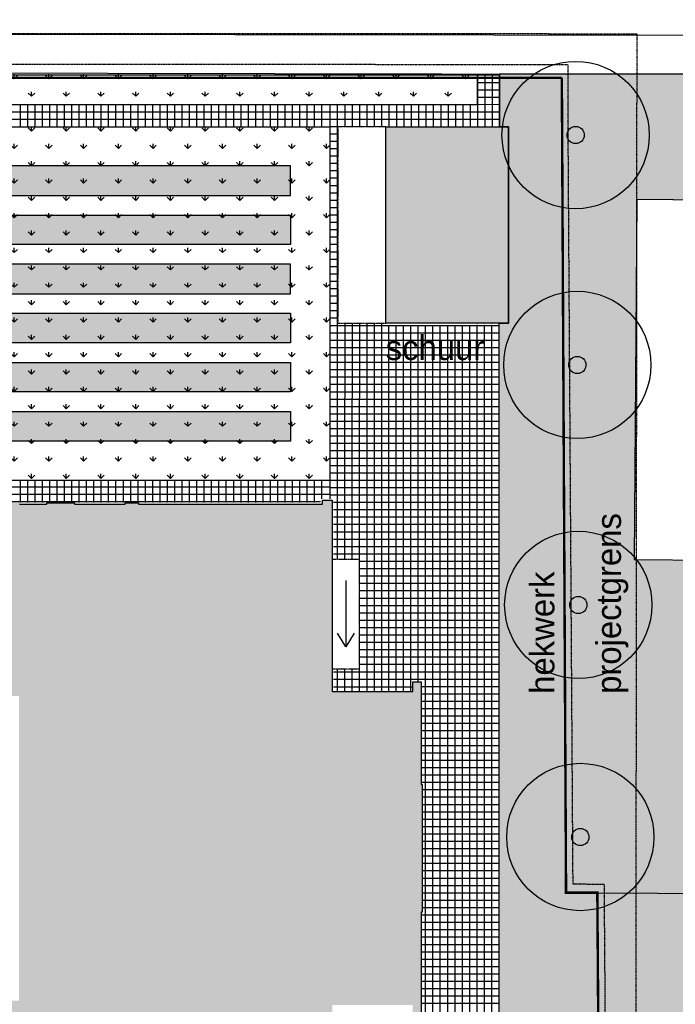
# Model space of a CAD drawing. Header units: millimetres. Extents: x -297000 to 504135, y -166520 to 252050.
# Tile 283 of 416: x -190695 to -163983, y 153244 to 193331. Entities that reach past the tile are written whole.
import ezdxf
from ezdxf.xclip import XClip

# ---------------------------------------------------------------- set-up
doc = ezdxf.new("R2010")
doc.units = ezdxf.units.MM
doc.header["$MEASUREMENT"] = 0
doc.header["$XCLIPFRAME"] = 0
doc.set_wipeout_variables(frame=1)
for name, pattern in [('CENTER', [50.8, 31.75, -6.35, 6.35, -6.35]), ('dSV_DASHED02', [0.9525, 0.635, -0.3175]), ('dSV_HIDDEN', [0.9525, 0.635, -0.3175]), ('HIDDEN', [0.375, 0.25, -0.125])]:
    doc.linetypes.add(name, pattern=pattern)
for name, color, linetype in [('0-SOLID1', 253, 'Continuous'), ('000_bestrating', 9, 'Continuous'), ('000_bestratinghatch', 251, 'Continuous'), ('000_FRAME_G', 7, 'Continuous'), ('000_green', 52, 'Continuous'), ('00waarschijnlijke bouwvlek', 1, 'Continuous'), ('210_WALEX_E', 2, 'Continuous'), ('ALG_Projectgrens', 3, 'dSV_BLOKLIJN03'), ('MB_boom', 8, 'Continuous'), ('MB_gebr_scheiding_verh', 8, 'Continuous'), ('MB_hek', 8, 'dSV_KRUISLIJN03'), ('MB_uitbouw_zwevend', 9, 'dSV_DASHED02'), ('MB_verhard', 8, 'Continuous'), ('NW_Uitgiftegrens_Fictief', 3, 'dSV_HIDDEN')]:
    doc.layers.add(name, color=color, linetype=linetype)
doc.styles.add('VMX 2 MEDIUM 100', font='unvr55w.TTF', dxfattribs={"height": 200})
doc.linetypes.add('dSV_BLOKLIJN03', pattern='A,0,-1,[139,dSV.shx,S=1,R=0,X=0,Y=0],-1.5,[141,dSV.shx,S=1,R=0,X=0,Y=0],-1', length=3.5)
doc.linetypes.add('dSV_KRUISLIJN03', pattern='A,1.5,-0.75,[135,dSV.shx,S=0.425,R=45,X=0,Y=0],-0.75,1.5', length=4.5)

# ---------------------------------------------------------------- blocks, each defined once
blk = doc.blocks.new('Boom')
at = {"color": 1, "linetype": 'ByBlock', "lineweight": -2}
blk.add_circle((0, 0), 0.35, dxfattribs=at)
blk = doc.blocks.new('1006_X-00.01')
at = {"layer": '0-SOLID1'}
for color, points in [(250, [(-184175.62066, 345394.77761), (-189175.36273, 345395.16272), (-189175.36273, 353398.09374), (-184175.62066, 353397.70864)]), (251, [(-212754.267, 330109.40701), (-212754.267, 338199.40701), (-212354.267, 338199.40701), (-212354.267, 338024.40701), (-204854.267, 338024.40701), (-204854.267, 338089.40701), (-204094.267, 338089.40701), (-204094.267, 338024.40701), (-202984.267, 338024.40701), (-202984.267, 338089.40701), (-201854.267, 338089.40701), (-201854.267, 338024.40701), (-199794.267, 338024.40701), (-199794.267, 338089.40701), (-199254.267, 338089.40701), (-199254.267, 338024.40701), (-191754.267, 338024.40701), (-191754.267, 338199.40701), (-191354.267, 338199.40701), (-191354.267, 330398.40701), (-188079.267, 330398.40701), (-188079.267, 330798.40701), (-187729.267, 330798.40701), (-187729.267, 326619.40701), (-187689.267, 326619.40701), (-187689.267, 321419.40701), (-187729.267, 321419.40701), (-187729.267, 317240.40701), (-188079.267, 317240.40701), (-188079.267, 317640.40701), (-191354.267, 317640.40701), (-191354.267, 309839.40701), (-191754.267, 309839.40701), (-191754.267, 310014.40701), (-199254.267, 310014.40701), (-199254.267, 309949.40701), (-200014.267, 309949.40701), (-200014.267, 310014.40701), (-201124.267, 310014.40701), (-201124.267, 309949.40701), (-202984.267, 309949.40701), (-202984.267, 310014.40701), (-204094.267, 310014.40701), (-204094.267, 309949.40701), (-204854.267, 309949.40701), (-204854.267, 310014.40701), (-212354.267, 310014.40701), (-212354.267, 309839.40701), (-212754.267, 309839.40701), (-212754.267, 317929.40701), (-212354.267, 317929.40701), (-212354.267, 317754.40701), (-204854.267, 317754.40701), (-204854.267, 317819.40701), (-204119.267, 317819.40701), (-204119.267, 330219.40701), (-204854.267, 330219.40701), (-204854.267, 330284.40701), (-212354.267, 330284.40701), (-212354.267, 330109.40701)])]:
    blk.add_hatch(color=color, dxfattribs=at).paths.add_polyline_path(points)
at = {"layer": '000_bestrating'}
h = blk.add_hatch(color=254, dxfattribs=at)
h.paths.add_polyline_path([(-211150.3639, 350600.43954), (-193059.20023, 350600.43954), (-193059.20023, 351800.43954), (-211150.3639, 351800.43954)])
h.paths.add_polyline_path([(-193059.20023, 348600.43954), (-211150.3639, 348600.43954), (-211150.3639, 349800.43954), (-193059.20023, 349800.43954)])
h.paths.add_polyline_path([(-211150.3639, 346600.43954), (-193059.20023, 346600.43954), (-193059.20023, 347800.43954), (-211150.3639, 347800.43954)])
h.paths.add_polyline_path([(-193059.20023, 344600.43954), (-211150.3639, 344600.43954), (-211150.3639, 345800.43954), (-193059.20023, 345800.43954)])
h.paths.add_polyline_path([(-193059.20023, 342600.43954), (-211150.3639, 342600.43954), (-211150.3639, 343800.43954), (-193059.20023, 343800.43954)])
h.paths.add_polyline_path([(-193059.20023, 340600.43954), (-211150.3639, 340600.43954), (-211150.3639, 341800.43954), (-193059.20023, 341800.43954)])
h.paths.add_polyline_path([(-217731.54825, 340600.43954), (-224988.88208, 340600.43954), (-224988.88208, 341800.43954), (-217731.54825, 341800.43954)])
h.paths.add_polyline_path([(-217731.54825, 342600.43954), (-224988.88208, 342600.43954), (-224988.88208, 343800.43954), (-217731.54825, 343800.43954)])
h.paths.add_polyline_path([(-217731.54825, 344600.43954), (-224988.88208, 344600.43954), (-224988.88208, 345800.43954), (-217731.54825, 345800.43954)])
h.paths.add_polyline_path([(-224988.88208, 346600.43954), (-217731.54825, 346600.43954), (-217731.54825, 347800.43954), (-224988.88208, 347800.43954)])
h.paths.add_polyline_path([(-217731.54825, 348600.43954), (-224988.88208, 348600.43954), (-224988.88208, 349800.43954), (-217731.54825, 349800.43954)])
h.paths.add_polyline_path([(-224988.88208, 350600.43954), (-217731.54825, 350600.43954), (-217731.54825, 351800.43954), (-224988.88208, 351800.43954)])
at = {"layer": '000_green'}
h = blk.add_hatch(dxfattribs=at)
h.set_pattern_fill('GRASS', color=253, scale=1500, style=0)
h.paths.add_polyline_path([(-144308.32381, 357755.52266), (-146477.88095, 356484.17621), (-147532.31875, 355375.95199), (-152283.18297, 355511.92703), (-152419.92402, 333516.3014), (-169261.83198, 333621.00314), (-169270.24697, 330309.98947), (-175867.09076, 330331.25004), (-175914.41487, 335751.21117), (-179051.63438, 335772.50909), (-178952.12271, 350430.74186), (-176032.18351, 350411.17934), (-175991.74077, 355556.50252), (-184536.21937, 355549.40871), (-184536.28211, 353398.12352), (-184175.00422, 353397.70859), (-184175.62066, 345394.77761), (-184550.0495, 345394.80645), (-184554.267, 290640.40701), (-180854.267, 290641.40701), (-180854.267, 274014.16744), (-180854.267, 269041.40701), (-178513.91265, 269039.40701), (-179449.14634, 273208.56298), (-179415.55971, 289349.50694), (-178027.28757, 289350.18674), (-177909.64473, 313445.08786), (-166263.03368, 313495.5948), (-166258.09167, 313862.45521), (-152415.34611, 313859.51301), (-152416.39399, 308929.35244), (-153224.4794, 308929.74765), (-153226.55183, 304692.17836), (-145677.95746, 304687.37493), (-145693.22683, 294681.54828), (-145789.05629, 284880.68523), (-155219.50278, 284919.14251), (-155281.10316, 279944.29524), (-165046.32525, 279923.3783), (-165101.50862, 274935.92857), (-174967.99501, 274907.77622), (-174951.08723, 269039.40701), (-168752.13774, 269039.40701), (-165047.30387, 269039.40701), (-155397.94667, 264808.37281), (-149427.47265, 266343.1806), (-143564.27096, 268247.13989), (-138784.81404, 270252.29364), (-134005.35711, 272257.44738), (-130704.36627, 273976.39268), (-124371.59051, 277273.9343), (-112391.52386, 284257.2006), (-103603.1101, 289626.42479), (-103128.45247, 291312.27773)])
h = blk.add_hatch(dxfattribs=at)
h.set_pattern_fill('GRASS', color=253, scale=1000, style=0)
h.paths.add_polyline_path([(-185436.24175, 354291.54805), (-185436.14491, 355548.70343), (-212754.267, 355596.99188), (-212754.267, 354298.07764)])
h = blk.add_hatch(dxfattribs=at)
h.set_pattern_fill('GRASS', color=253, scale=1000, style=0)
h.paths.add_polyline_path([(-191455.29713, 338996.53644), (-212754.267, 338996.53644), (-212754.267, 353398.07763), (-191455.29713, 353398.07763)])
at = {"layer": '000_bestrating'}
for p, q in [((-184535.91446, 355491.33197), (-191455.12076, 355498.0744)), ((-184536.21937, 355549.40871), (-184536.28211, 353398.12352)), ((-184554.267, 290640.40701), (-184554.267, 345325.673))]:
    blk.add_line(p, q, dxfattribs=at)
blk.add_lwpolyline([(-212754.267, 355498.07716), (-212754.56365, 354298.07771), (-185436.24175, 354291.54805), (-185434.89889, 355488.84108)], dxfattribs=at)
for points in [[(-191455.29713, 338996.53644), (-212754.267, 338996.53644), (-212754.267, 353398.07763), (-191455.29713, 353398.07763)], [(-211150.3639, 350600.43954), (-193059.20023, 350600.43954), (-193059.20023, 351800.43954), (-211150.3639, 351800.43954)], [(-193059.20023, 348600.43954), (-211150.3639, 348600.43954), (-211150.3639, 349800.43954), (-193059.20023, 349800.43954)], [(-211150.3639, 346600.43954), (-193059.20023, 346600.43954), (-193059.20023, 347800.43954), (-211150.3639, 347800.43954)], [(-193059.20023, 344600.43954), (-211150.3639, 344600.43954), (-211150.3639, 345800.43954), (-193059.20023, 345800.43954)], [(-193059.20023, 342600.43954), (-211150.3639, 342600.43954), (-211150.3639, 343800.43954), (-193059.20023, 343800.43954)], [(-193059.20023, 340600.43954), (-211150.3639, 340600.43954), (-211150.3639, 341800.43954), (-193059.20023, 341800.43954)]]:
    blk.add_lwpolyline(points, close=True, dxfattribs=at)
at = {"layer": '000_bestratinghatch'}
for p, q in [((-191455.12076, 355498.0744), (-216354.21675, 355498.07763)), ((-185436.14491, 355548.70343), (-185436.31059, 353397.80574)), ((-184535.91446, 355191.33295), (-185435.23228, 355191.59097)), ((-185136.21938, 355550.46929), (-185136.28219, 353397.63247)), ((-184836.2194, 355549.939), (-184836.28219, 353397.58693)), ((-184535.98862, 354891.33294), (-185435.56884, 354891.50926)), ((-184536.06279, 354591.33292), (-185435.90532, 354591.5093)), ((-184536.27356, 353991.33291), (-212754.54023, 353998.07767)), ((-184536.13695, 354291.33291), (-212754.40362, 354298.07767)), ((-204063.67059, 353402.97249), (-204063.64109, 354298.07653)), ((-203763.99408, 353402.89837), (-203763.96457, 354298.07649)), ((-203464.31756, 353402.82429), (-203464.28805, 354298.07645)), ((-203164.64104, 353402.75021), (-203164.61153, 354298.07641)), ((-202864.96452, 353402.67616), (-202864.93501, 354298.07637)), ((-202565.288, 353402.60205), (-202565.25849, 354298.07633)), ((-202265.61149, 353402.52796), (-202265.58197, 354298.07629)), ((-201965.93497, 353402.45388), (-201965.90545, 354298.07625)), ((-201666.25845, 353400.60189), (-201666.22887, 354298.07621)), ((-201366.58193, 353400.52777), (-201366.55235, 354298.07617)), ((-201066.90542, 353400.45369), (-201066.87583, 354298.07613)), ((-200767.2289, 353400.37961), (-200767.19931, 354298.07609)), ((-200467.55238, 353400.30553), (-200467.52279, 354298.07605)), ((-200167.87586, 353400.23142), (-200167.84627, 354298.07601)), ((-199868.19935, 353400.15734), (-199868.16975, 354298.07597)), ((-199568.52283, 353400.08325), (-199568.49323, 354298.07593)), ((-199268.84631, 353400.00921), (-199268.81671, 354298.07589)), ((-198969.16979, 353399.93509), (-198969.14019, 354298.07585)), ((-198669.49327, 353399.86101), (-198669.46367, 354298.07581)), ((-198369.81676, 353399.78693), (-198369.78715, 354298.07577)), ((-198070.14024, 353399.71292), (-198070.11063, 354298.07573)), ((-197770.46372, 353399.6388), (-197770.43411, 354298.07569)), ((-197470.7872, 353399.56472), (-197470.75759, 354298.07565)), ((-197171.11069, 353399.49064), (-197171.08107, 354298.07561)), ((-196871.43417, 353399.41656), (-196871.40455, 354298.07557)), ((-196571.75765, 353399.34244), (-196571.72803, 354298.07553)), ((-196272.08113, 353399.26836), (-196272.05151, 354298.07549)), ((-195972.40462, 353399.19428), (-195972.37499, 354298.07546)), ((-195672.7281, 353399.12023), (-195672.69847, 354298.07542)), ((-195373.05158, 353399.04612), (-195373.02195, 354298.07538)), ((-195073.37506, 353398.97204), (-195073.34543, 354298.07534)), ((-194773.69855, 353398.89796), (-194773.66891, 354298.0753)), ((-194474.02203, 353399.19428), (-194473.9924, 354298.07526)), ((-194174.34551, 353399.12023), (-194174.31588, 354298.07522)), ((-193874.66899, 353399.04612), (-193874.63936, 354298.07518)), ((-193574.99247, 353398.97204), (-193574.96284, 354298.07514)), ((-193275.31596, 353398.89796), (-193275.28632, 354298.0751)), ((-192975.63944, 353399.19428), (-192975.60982, 354298.07506)), ((-192675.96292, 353399.12023), (-192675.9333, 354298.07502)), ((-192376.2864, 353399.04612), (-192376.25678, 354298.07498)), ((-192076.60989, 353398.97204), (-192076.58026, 354298.07494)), ((-191776.93337, 353398.89796), (-191776.90374, 354298.0749)), ((-191455.03404, 354297.71402), (-191455.30847, 338254.5006)), ((-191153.90549, 354297.70888), (-191154.267, 330398.40701)), ((-190850.63928, 354297.7037), (-190854.267, 330398.40701)), ((-190550.63928, 354297.69858), (-190554.267, 330398.40701)), ((-190250.63928, 354297.69346), (-190254.267, 330398.40701)), ((-189950.63928, 354297.68833), (-189954.267, 330398.40701)), ((-189650.63928, 354297.68321), (-189654.267, 330398.40701)), ((-189350.67417, 354297.67809), (-189354.267, 330398.40701)), ((-189045.88214, 354292.21684), (-189045.95092, 353399.22958)), ((-188742.69992, 354292.33837), (-188742.72595, 353399.42999)), ((-188442.69994, 354292.26666), (-188442.72597, 353399.18311)), ((-188139.47497, 354292.19418), (-188139.50099, 353399.38352)), ((-187839.47498, 354292.12248), (-187839.501, 353399.33798)), ((-187539.47499, 354292.05077), (-187539.50101, 353399.29245)), ((-187239.47499, 354291.97906), (-187239.50108, 353397.83302)), ((-186936.25003, 354291.90658), (-186936.2761, 353398.03342)), ((-186636.25003, 354291.83488), (-186636.27611, 353397.98789)), ((-186336.25004, 354291.76317), (-186336.27612, 353397.94235)), ((-186036.24999, 354291.69147), (-186036.27604, 353398.47894)), ((-185736.25002, 354291.61976), (-185736.27609, 353398.14232)), ((-184536.27356, 353691.33291), (-212754.54023, 353698.07767)), ((-189255.54541, 353398.0744), (-191455.39399, 353398.07767)), ((-189255.54541, 352798.0744), (-191455.15015, 352798.07767)), ((-189255.54541, 353098.0744), (-191455.14689, 353098.07767)), ((-189255.54541, 352497.68929), (-191455.15015, 352497.69256)), ((-189255.54541, 352197.68929), (-191455.15015, 352197.69256)), ((-189255.54541, 351897.68929), (-191455.15015, 351897.69256)), ((-189255.54541, 351597.68929), (-191455.15015, 351597.69256)), ((-189255.54541, 351297.68929), (-191455.15015, 351297.69256)), ((-189255.54541, 350997.68929), (-191455.15015, 350997.69256)), ((-189255.54541, 350697.68929), (-191455.15015, 350697.69256)), ((-189255.54541, 350397.68929), (-191455.15015, 350397.69256)), ((-189255.54541, 350097.30418), (-191455.15015, 350097.30745)), ((-189255.54541, 349797.30418), (-191455.15015, 349797.30745)), ((-189255.54541, 349497.30418), (-191455.15015, 349497.30745)), ((-189255.54541, 349197.30418), (-191455.15015, 349197.30745)), ((-189255.54541, 348897.30418), (-191455.15015, 348897.30745)), ((-189255.54541, 348597.30418), (-191455.15015, 348597.30745)), ((-189255.54541, 348297.30418), (-191455.15015, 348297.30745)), ((-189255.54541, 347997.30418), (-191455.15015, 347997.30745)), ((-189255.54541, 347696.91907), (-191455.15015, 347696.92235)), ((-189255.54541, 347396.91907), (-191455.15015, 347396.92235)), ((-189255.54541, 347096.91907), (-191455.15015, 347096.92235)), ((-189255.54541, 346796.91907), (-191455.15015, 346796.92235)), ((-189255.54541, 346496.91907), (-191455.15015, 346496.92235)), ((-189255.54541, 346196.91907), (-191455.15015, 346196.92235)), ((-189255.54541, 345896.91907), (-191455.15015, 345896.92235)), ((-189255.54541, 345596.91907), (-191455.15015, 345596.92235)), ((-184554.267, 345296.53407), (-191455.23181, 345296.53651)), ((-189054.267, 337496.53422), (-189054.267, 345296.53396)), ((-188754.267, 337496.53422), (-188754.267, 345296.53396)), ((-188454.267, 337496.53422), (-188454.267, 345296.53396)), ((-188154.267, 337496.53422), (-188154.267, 345296.53396)), ((-188154.267, 337496.53422), (-188154.267, 345296.53396)), ((-187854.267, 337496.53422), (-187854.267, 345296.53396)), ((-187854.267, 337496.53422), (-187854.267, 345296.53396)), ((-187554.267, 337496.53396), (-187554.267, 345296.53396)), ((-187254.267, 337496.53396), (-187254.267, 345296.53396)), ((-186954.267, 290641.40701), (-186954.267, 345296.53396)), ((-186654.267, 290641.40701), (-186654.267, 345296.53396)), ((-186354.267, 290641.40701), (-186354.267, 345296.53396)), ((-186054.267, 290641.40701), (-186054.267, 345296.53396)), ((-185754.267, 290641.40701), (-185754.267, 345296.53396)), ((-185454.267, 290641.40701), (-185454.267, 345325.673)), ((-185154.267, 290641.40701), (-185154.267, 345325.673)), ((-184854.267, 290641.40701), (-184854.267, 345325.673)), ((-184554.267, 344996.53407), (-191455.23181, 344996.53651)), ((-184554.267, 344696.53407), (-191455.23181, 344696.53651)), ((-184554.267, 344396.53407), (-191455.23181, 344396.53651)), ((-184554.267, 344096.53407), (-191455.23181, 344096.53651)), ((-184554.267, 343796.53407), (-191455.23181, 343796.53651)), ((-184554.267, 343496.53407), (-191455.23181, 343496.53651)), ((-184554.267, 343196.53407), (-191455.23181, 343196.53651)), ((-184554.267, 342896.53407), (-191458.97819, 342896.53651)), ((-184554.267, 342596.53407), (-191458.97819, 342596.53651)), ((-184554.267, 342296.53407), (-191458.97819, 342296.53651)), ((-184554.267, 341996.53407), (-191458.97819, 341996.53651)), ((-184554.267, 341696.53404), (-191455.271, 341696.53647)), ((-184554.267, 341396.53404), (-191455.271, 341396.53647)), ((-184554.267, 341096.53404), (-191455.271, 341096.53647)), ((-184554.267, 340796.53404), (-191455.271, 340796.53647)), ((-184554.267, 340496.53404), (-191455.271, 340496.53647)), ((-184554.267, 340196.53404), (-191455.271, 340196.53647)), ((-184554.267, 339896.53404), (-191455.271, 339896.53647)), ((-184554.267, 339596.53404), (-191455.271, 339596.53647)), ((-184554.267, 339296.53402), (-191455.29713, 339296.53644)), ((-204063.67059, 338101.43407), (-204063.64109, 338996.53811)), ((-203763.99408, 338101.35995), (-203763.96457, 338996.53807)), ((-203464.31756, 338101.28587), (-203464.28805, 338996.53803)), ((-203164.64104, 338101.21179), (-203164.61153, 338996.53799)), ((-202864.96452, 338101.13774), (-202864.93501, 338996.53795)), ((-202565.288, 338101.06363), (-202565.25849, 338996.53791)), ((-202265.61149, 338100.98955), (-202265.58197, 338996.53787)), ((-201965.93497, 338100.91546), (-201965.90545, 338996.53783)), ((-201666.25845, 338099.06347), (-201666.22887, 338996.53779)), ((-201366.58193, 338098.98936), (-201366.55235, 338996.53775)), ((-201066.90542, 338098.91527), (-201066.87583, 338996.53771)), ((-200767.2289, 338098.84119), (-200767.19931, 338996.53767)), ((-200467.55238, 338098.76711), (-200467.52279, 338996.53763)), ((-200167.87586, 338098.693), (-200167.84627, 338996.53759)), ((-199868.19935, 338098.61892), (-199868.16975, 338996.53755)), ((-199568.52283, 338098.54483), (-199568.49323, 338996.53751)), ((-199268.84631, 338098.47079), (-199268.81671, 338996.53747)), ((-198969.16979, 338098.39667), (-198969.14019, 338996.53743)), ((-198669.49323, 338099.76689), (-198669.46372, 338995.09309)), ((-198369.81671, 338099.69285), (-198369.7872, 338995.09305)), ((-198070.14019, 338099.61873), (-198070.11068, 338995.09301)), ((-197770.46367, 338099.54465), (-197770.43416, 338995.09297)), ((-197470.78716, 338099.47057), (-197470.75764, 338995.09293)), ((-197171.11064, 338097.61857), (-197171.08106, 338995.09289)), ((-196871.43412, 338097.54446), (-196871.40454, 338995.09285)), ((-196571.7576, 338097.47038), (-196571.72802, 338995.09281)), ((-196272.08109, 338097.3963), (-196272.0515, 338995.09277)), ((-195972.40457, 338097.32222), (-195972.37498, 338995.09273)), ((-195672.72805, 338097.2481), (-195672.69846, 338995.09269)), ((-195373.05153, 338097.17402), (-195373.02194, 338995.09266)), ((-195073.37502, 338097.09994), (-195073.34542, 338995.09262)), ((-194773.6985, 338097.02589), (-194773.6689, 338995.09258)), ((-194474.02198, 338096.95178), (-194473.99238, 338995.09254)), ((-194174.34546, 338097.09984), (-194174.31587, 338994.87036)), ((-193874.66894, 338097.02572), (-193874.63935, 338994.87032)), ((-193574.99242, 338096.95164), (-193574.96283, 338994.87028)), ((-193275.3159, 338096.87756), (-193275.28631, 338994.87024)), ((-192975.63938, 338096.80351), (-192975.60979, 338994.8702)), ((-192675.96287, 338096.7294), (-192675.93327, 338994.87016)), ((-192376.28634, 338096.78376), (-192376.25675, 338994.85044)), ((-192076.60983, 338096.70965), (-192076.58023, 338994.8504)), ((-191776.92811, 338254.5006), (-191776.90371, 338994.84053)), ((-184554.267, 338996.53402), (-191455.29713, 338996.53644)), ((-191455.30051, 338719.69322), (-224988.88208, 338720.05892)), ((-191455.30051, 338419.69322), (-224988.88208, 338420.05892)), ((-184554.267, 338696.53402), (-191455.29713, 338696.53644)), ((-184554.267, 338396.53402), (-191455.29713, 338396.53644)), ((-191831.03962, 338120.05892), (-212354.267, 338120.05892)), ((-184554.267, 338096.53228), (-191299.17341, 338096.53396)), ((-184554.267, 337796.53228), (-191299.17341, 337796.53396)), ((-184554.267, 337496.53407), (-191299.17341, 337496.53396)), ((-184554.267, 337196.53407), (-191299.17341, 337196.53396)), ((-189054.267, 330398.40701), (-189054.267, 337496.53485)), ((-188754.267, 330398.40701), (-188754.267, 337496.53485)), ((-188454.267, 330398.40701), (-188454.267, 337496.53485)), ((-188154.267, 330398.40701), (-188154.267, 337496.53485)), ((-188154.267, 330398.40701), (-188154.267, 337496.53485)), ((-187854.267, 330798.40701), (-187854.267, 337496.53485)), ((-187854.267, 330798.40701), (-187854.267, 337496.53485)), ((-187554.267, 269039.40701), (-187554.267, 337496.53485)), ((-187254.267, 269039.40701), (-187254.267, 337496.53485)), ((-184554.267, 336896.53407), (-191299.17341, 336896.53396)), ((-184554.267, 336596.53407), (-191299.17341, 336596.53396)), ((-184554.267, 336296.53407), (-191299.17341, 336296.53396)), ((-184554.267, 335996.53407), (-191299.17341, 335996.53396)), ((-184554.267, 335696.53407), (-191299.17341, 335696.53396)), ((-184554.267, 335396.53407), (-191299.17341, 335396.53396)), ((-184554.267, 335096.53407), (-191299.17341, 335096.53396)), ((-184554.267, 334796.53407), (-191299.17341, 334796.53396)), ((-184554.267, 334496.53407), (-191299.17341, 334496.53396)), ((-184554.267, 334196.53407), (-191299.17341, 334196.53396)), ((-184554.267, 333896.53407), (-191299.17341, 333896.53396)), ((-184554.267, 333596.53407), (-191299.17341, 333596.53396)), ((-184554.267, 333296.53396), (-191299.17341, 333296.53396)), ((-184554.267, 332996.53396), (-191299.17341, 332996.53396)), ((-184554.267, 332696.53396), (-191299.17341, 332696.53396)), ((-184554.267, 332396.53396), (-191299.17341, 332396.53396)), ((-184554.267, 332096.53396), (-191299.17341, 332096.53396)), ((-184554.267, 331796.53396), (-191299.17341, 331796.53396)), ((-184554.267, 331496.53396), (-191299.17341, 331496.53396)), ((-184554.267, 331196.53396), (-191299.17341, 331196.53396)), ((-184554.267, 330896.53396), (-191299.17341, 330896.53396)), ((-191299.17341, 330596.53396), (-188119.267, 330596.53396)), ((-184554.267, 330596.53396), (-187689.267, 330596.53396)), ((-184554.267, 330296.53396), (-187689.267, 330296.53396)), ((-184554.267, 329996.53396), (-187689.267, 329996.53396)), ((-184554.267, 329696.53396), (-187689.267, 329696.53396)), ((-184554.267, 329396.53396), (-187689.267, 329396.53396)), ((-184554.267, 329096.53396), (-187729.267, 329096.53396)), ((-184554.267, 328796.53396), (-187729.267, 328796.53396)), ((-184554.267, 328496.53396), (-187729.267, 328496.53396)), ((-184554.267, 328196.53396), (-187729.267, 328196.53396)), ((-184554.267, 327896.53396), (-187729.267, 327896.53396)), ((-184554.267, 327596.53396), (-187729.267, 327596.53396)), ((-184554.267, 327296.53396), (-187729.267, 327296.53396)), ((-184554.267, 326996.53396), (-187729.267, 326996.53396)), ((-184554.267, 326696.53396), (-187729.267, 326696.53396)), ((-184554.267, 326396.53396), (-187689.267, 326396.53396)), ((-184554.267, 326096.53396), (-187689.267, 326096.53396)), ((-184554.267, 325796.53396), (-187689.267, 325796.53396)), ((-184554.267, 325496.53396), (-187689.267, 325496.53396)), ((-184554.267, 325196.53396), (-187689.267, 325196.53396)), ((-184554.267, 324896.53396), (-187689.267, 324896.53396)), ((-184554.267, 324596.53396), (-187689.267, 324596.53396)), ((-184554.267, 324296.53396), (-187689.267, 324296.53396)), ((-184554.267, 323996.53396), (-187689.267, 323996.53396)), ((-184554.267, 323696.53396), (-187689.267, 323696.53396)), ((-184554.267, 323396.53396), (-187689.267, 323396.53396)), ((-184554.267, 323096.53396), (-187689.267, 323096.53396)), ((-184554.267, 322796.53396), (-187689.267, 322796.53396)), ((-184554.267, 322496.53396), (-187689.267, 322496.53396)), ((-184554.267, 322196.53396), (-187689.267, 322196.53396)), ((-184554.267, 321896.53396), (-187689.267, 321896.53396)), ((-184554.267, 321596.53396), (-187689.267, 321596.53396)), ((-184554.267, 321296.53396), (-187689.267, 321296.53396)), ((-184554.267, 320996.53396), (-187689.267, 320996.53396)), ((-184554.267, 320696.53396), (-187689.267, 320696.53396)), ((-184554.267, 320396.53396), (-187689.267, 320396.53396)), ((-184554.267, 320096.53396), (-187689.267, 320096.53396)), ((-184554.267, 319796.53396), (-187689.267, 319796.53396)), ((-184554.267, 319496.53396), (-187689.267, 319496.53396)), ((-184554.267, 319196.53396), (-187689.267, 319196.53396)), ((-184554.267, 318896.53396), (-187729.267, 318896.53396)), ((-184554.267, 318596.53396), (-187729.267, 318596.53396)), ((-184554.267, 318296.53396), (-187729.267, 318296.53396)), ((-184554.267, 317996.53396), (-187729.267, 317996.53396)), ((-184554.267, 317696.53396), (-187729.267, 317696.53396))]:
    blk.add_line(p, q, dxfattribs=at)
at = {"layer": '000_green', "color": 9}
blk.add_lwpolyline([(-180854.267, 274014.16744), (-180854.267, 290641.40701), (-184554.267, 290640.40701), (-184550.0495, 345394.80645), (-184175.62066, 345394.77761), (-184175.00422, 353397.70859), (-184536.28211, 353398.12352), (-184536.21937, 355549.40871), (-175991.74077, 355556.50252), (-176032.18351, 350411.17934), (-178952.12271, 350430.74186), (-179051.63438, 335772.50909), (-175914.41487, 335751.21117)], dxfattribs=at)
at = {"layer": '00waarschijnlijke bouwvlek', "color": 7, "linetype": 'CENTER', "ltscale": 50, "const_width": 100}
for points in [[(-182003.42463, 355392.6354), (-225792.76075, 355392.6354), (-225792.76075, 355392.6354)], [(-188954.267, 274036.29156), (-188954.267, 274036.29156), (-180216.66076, 274012.4259), (-180557.18006, 322211.69049), (-181831.92092, 322211.69049), (-182003.42463, 355392.6354), (-182003.42463, 355392.6354)]]:
    blk.add_lwpolyline(points, dxfattribs=at)
at = {"layer": 'MB_gebr_scheiding_verh'}
blk.add_lwpolyline([(-269129.07863, 357250.3024), (-163698.37051, 357110.70574)], dxfattribs=at)
at = {"layer": 'MB_gebr_scheiding_verh', "flags": 128}
blk.add_lwpolyline([(-214163.19032, 355599.48234), (-180077.38658, 355539.2311), (-175991.74077, 355556.50252)], dxfattribs=at)
at = {"layer": 'MB_hek', "flags": 128}
for points in [[(-175960.6963, 350410.61744), (-178952.12253, 350430.76942), (-179050.32756, 335772.50022), (-175913.10802, 335751.2023)], [(-180557.18006, 322211.69049), (-148606.84429, 322033.62011)]]:
    blk.add_lwpolyline(points, dxfattribs=at)
at = {"layer": 'MB_verhard', "flags": 128}
blk.add_lwpolyline([(-175960.6963, 350410.61744), (-178952.12253, 350430.76942), (-179050.32756, 335772.50022), (-175913.10802, 335751.2023)], dxfattribs=at)
at = {"layer": 'MB_boom', "xscale": 1000.000000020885, "yscale": 1000, "zscale": 1000, "rotation": 341.9846442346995}
for p in [(-181441.17844, 353059.43841), (-181372.63064, 343699.34754), (-181332.69423, 333927.94001), (-181250.84924, 324479.40037)]:
    blk.add_blockref('Boom', p, dxfattribs=at)
for points in [[(-189175.36273, 345395.16272), (-191125.09215, 345394.69227), (-191125.08022, 353398.07718), (-189175.36273, 353398.09374)], [(-191354.267, 335793.94075), (-190253.44801, 335793.89369), (-190254.12793, 331314.59054), (-191354.267, 331314.75753)]]:
    blk.add_wipeout(points).dxf.layer = '000_FRAME_G'
at = {"flags": 128}
for points in [[(-190803.22851, 334929.36085), (-190803.22851, 332219.42141)], [(-190803.22851, 332219.42141), (-191140.92478, 332782.66514)], [(-190458.01995, 332778.09282), (-190803.22851, 332219.42141)]]:
    blk.add_lwpolyline(points, dxfattribs=at)
at = {"layer": '210_WALEX_E', "color": 3}
for points in [[(-184175.62066, 345394.75814), (-189175.36273, 345395.14325), (-189175.36273, 353398.07428), (-184175.62066, 353397.68917), (-184175.62066, 345394.75814)], [(-204094.267, 338024.40701), (-202984.267, 338024.40701), (-202984.267, 338089.40701), (-201854.267, 338089.40701), (-201854.267, 338024.40701), (-199794.267, 338024.40701), (-199794.267, 338089.40701), (-199254.267, 338089.40701), (-199254.267, 338024.40701), (-191754.267, 338024.40701), (-191754.267, 338199.40701), (-191354.267, 338199.40701), (-191354.267, 330398.40701), (-188079.267, 330398.40701), (-188079.267, 330798.40701), (-187729.267, 330798.40701), (-187729.267, 326619.40701), (-187689.267, 326619.40701), (-187689.267, 321419.40701), (-187729.267, 321419.40701), (-187729.267, 317240.40701)]]:
    blk.add_lwpolyline(points, dxfattribs=at)
at = {"layer": 'ALG_Projectgrens', "linetype": 'HIDDEN'}
blk.add_lwpolyline([(-227130.39783, 265676.71876), (-218238.33748, 265717.81026), (-218241.19396, 258014.32851), (-184502.51071, 258001.81806), (-184595.06044, 265778.63508), (-179029.31278, 265777.57542), (-178938.135, 357171.99804), (-227240.39065, 357185.71432), (-227130.39783, 265676.71876)], dxfattribs=at)
at = {"layer": 'MB_uitbouw_zwevend', "color": 1, "flags": 128}
for points in [[(-189175.36273, 353398.07428), (-191125.09215, 353397.60382), (-191125.09215, 345394.6728), (-189175.36273, 345395.14325)], [(-191354.267, 335793.94075), (-190253.44801, 335793.89369), (-190254.12793, 331314.59054), (-191354.267, 331314.63749)]]:
    blk.add_lwpolyline(points, dxfattribs=at)
at = {"layer": 'NW_Uitgiftegrens_Fictief', "linetype": 'HIDDEN'}
blk.add_lwpolyline([(-226077.19364, 268565.19597), (-216203.97323, 268629.97006), (-213752.55615, 268604.64097), (-179869.82863, 268549.77314), (-180271.15565, 322549.87325), (-181545.67028, 322555.66076), (-181751.37535, 354177.19193), (-181747.29096, 355920.52697), (-212749.01689, 355936.13724), (-225954.89664, 355938.7125)], close=True, dxfattribs=at)

msp = doc.modelspace()

# ---------------------------------------------------------------- block references
ref = msp.add_blockref('1006_X-00.01', (13396.5, -164424.8))
XClip(ref).set_block_clipping_path([(-305396.528697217, 211474.7867280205), (-110396.528697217, 411474.7867280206)])

# ---------------------------------------------------------------- next in the draw order: linework, layer by layer
at = {"color": 8}
for centre in [(-168044.6, 188634.7), (-167976.1, 179274.6), (-167936.2, 169503.2), (-167854.3, 160054.6)]:
    msp.add_circle(centre, 3000, dxfattribs=at)

# ---------------------------------------------------------------- next in the draw order: texts
at = {"insert": (-175781.6, 179461.2), "char_height": 1000, "attachment_point": 7, "style": 'VMX 2 MEDIUM 100'}
msp.add_mtext('schuur', dxfattribs=at)
at = {"char_height": 1000, "attachment_point": 7, "rotation": 90, "style": 'VMX 2 MEDIUM 100'}
for s, insert in [('projectgrens', (-165896.9, 165883.1)), ('hekwerk', (-168896.9, 165883.1))]:
    msp.add_mtext(s, dxfattribs=dict(at, insert=insert))

doc.saveas('drawing.dxf')
